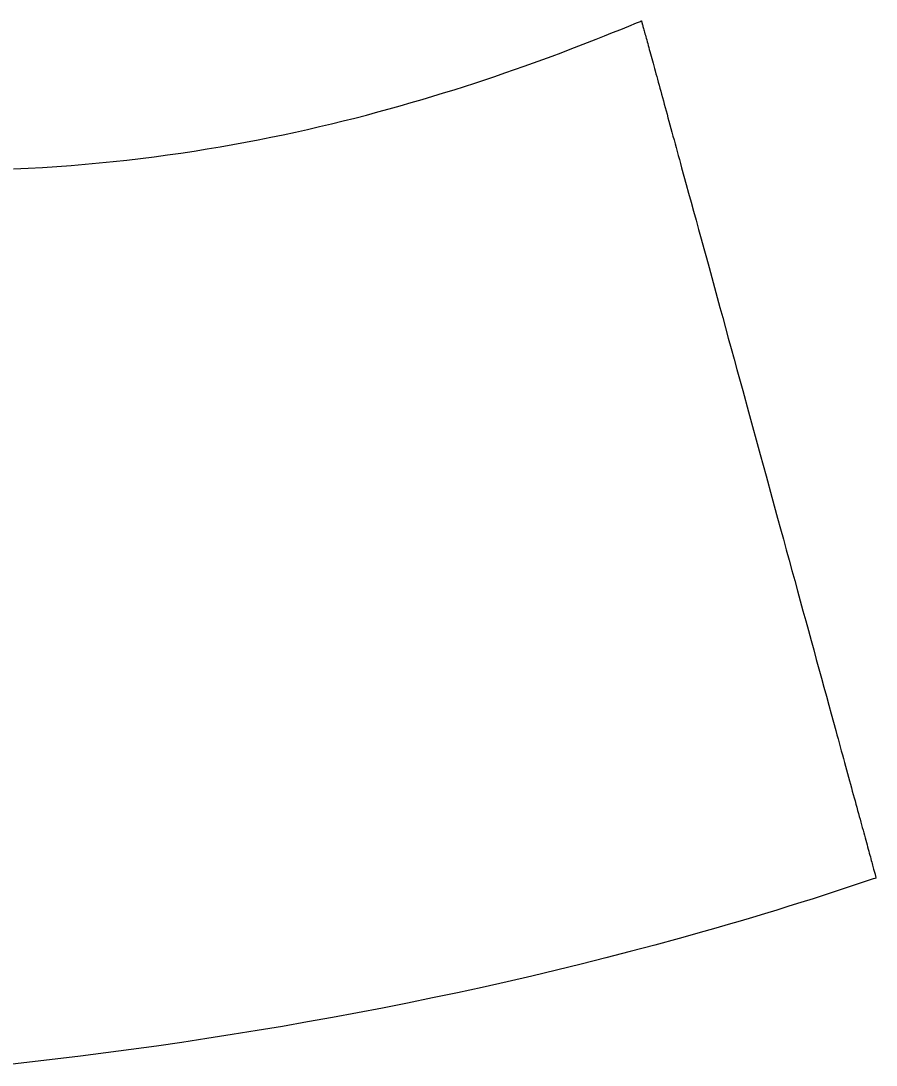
# Model space of a CAD drawing. Extents: x -7.3 to 34, y 0 to 22.
# Drawn here: x 33.22578 to 33.24865, y 3.65826 to 3.6862 of the extents above; entities that cross this region are included whole.
import ezdxf

# ---------------------------------------------------------------- set-up
doc = ezdxf.new("R2010")
doc.units = 0
doc.layers.add('SH_Data', color=7, linetype='Continuous')

msp = doc.modelspace()

# ---------------------------------------------------------------- linework, layer by layer
at = {"layer": 'SH_Data'}
for p, q in [((33.24182, 3.685968), (33.242033, 3.686055)), ((33.242033, 3.686055), (33.242242, 3.68614)), ((33.242242, 3.68614), (33.242345, 3.686183)), ((33.242345, 3.686183), (33.24237, 3.686193)), ((33.24237, 3.686193), (33.242373, 3.686195)), ((33.242373, 3.686195), (33.242375, 3.686195)), ((33.242375, 3.686195), (33.242375, 3.686195)), ((33.242375, 3.686195), (33.242375, 3.686195)), ((33.242375, 3.686195), (33.242375, 3.686193)), ((33.242375, 3.686193), (33.242377, 3.686188)), ((33.242377, 3.686188), (33.242379, 3.686182)), ((33.242379, 3.686182), (33.242381, 3.686173)), ((33.242381, 3.686173), (33.242384, 3.686161)), ((33.242384, 3.686161), (33.242388, 3.686147)), ((33.242388, 3.686147), (33.242392, 3.686132)), ((33.242392, 3.686132), (33.242397, 3.686113)), ((33.242397, 3.686113), (33.242403, 3.686093)), ((33.242403, 3.686093), (33.242409, 3.686071)), ((33.242409, 3.686071), (33.242416, 3.686046)), ((33.241159, 3.685705), (33.241383, 3.685793)), ((33.241383, 3.685793), (33.241603, 3.685881)), ((33.241603, 3.685881), (33.24182, 3.685968)), ((33.242416, 3.686046), (33.242423, 3.686019)), ((33.242423, 3.686019), (33.242431, 3.68599)), ((33.242431, 3.68599), (33.242439, 3.685959)), ((33.242439, 3.685959), (33.242449, 3.685926)), ((33.242449, 3.685926), (33.242458, 3.685891)), ((33.242458, 3.685891), (33.242468, 3.685853)), ((33.242468, 3.685853), (33.242479, 3.685814)), ((33.242479, 3.685814), (33.24249, 3.685773)), ((33.24249, 3.685773), (33.242502, 3.68573)), ((33.240465, 3.685436), (33.2407, 3.685526)), ((33.2407, 3.685526), (33.240931, 3.685615)), ((33.240931, 3.685615), (33.241159, 3.685705)), ((33.242502, 3.68573), (33.242515, 3.685684)), ((33.242515, 3.685684), (33.242528, 3.685637)), ((33.242528, 3.685637), (33.242541, 3.685588)), ((33.242541, 3.685588), (33.242555, 3.685537)), ((33.242555, 3.685537), (33.24257, 3.685484)), ((33.239738, 3.685164), (33.239984, 3.685255)), ((33.239984, 3.685255), (33.240226, 3.685345)), ((33.240226, 3.685345), (33.240465, 3.685436)), ((33.24257, 3.685484), (33.242585, 3.685429)), ((33.242585, 3.685429), (33.2426, 3.685373)), ((33.2426, 3.685373), (33.242616, 3.685314)), ((33.242616, 3.685314), (33.242633, 3.685254)), ((33.242633, 3.685254), (33.24265, 3.685192)), ((33.238978, 3.684892), (33.239235, 3.684983)), ((33.239235, 3.684983), (33.239488, 3.685073)), ((33.239488, 3.685073), (33.239738, 3.685164)), ((33.24265, 3.685192), (33.242667, 3.685128)), ((33.242667, 3.685128), (33.242685, 3.685062)), ((33.242685, 3.685062), (33.242703, 3.684995)), ((33.242703, 3.684995), (33.242722, 3.684926)), ((33.238187, 3.684621), (33.238454, 3.684711)), ((33.238454, 3.684711), (33.238718, 3.684802)), ((33.238718, 3.684802), (33.238978, 3.684892)), ((33.242722, 3.684926), (33.242742, 3.684855)), ((33.242742, 3.684855), (33.242761, 3.684783)), ((33.242761, 3.684783), (33.242782, 3.684709)), ((33.242782, 3.684709), (33.242802, 3.684633)), ((33.237364, 3.684354), (33.237641, 3.684443)), ((33.237641, 3.684443), (33.237916, 3.684532)), ((33.237916, 3.684532), (33.238187, 3.684621)), ((33.242802, 3.684633), (33.242824, 3.684556)), ((33.242824, 3.684556), (33.242845, 3.684477)), ((33.242845, 3.684477), (33.242867, 3.684396)), ((33.242867, 3.684396), (33.24289, 3.684314)), ((33.236509, 3.684093), (33.236798, 3.684179)), ((33.236798, 3.684179), (33.237082, 3.684267)), ((33.237082, 3.684267), (33.237364, 3.684354)), ((33.24289, 3.684314), (33.242913, 3.684231)), ((33.242913, 3.684231), (33.242936, 3.684146)), ((33.242936, 3.684146), (33.24296, 3.684059)), ((33.235323, 3.683758), (33.235625, 3.68384)), ((33.235625, 3.68384), (33.235923, 3.683923)), ((33.235923, 3.683923), (33.236218, 3.684008)), ((33.236218, 3.684008), (33.236509, 3.684093)), ((33.24296, 3.684059), (33.242984, 3.683971)), ((33.242984, 3.683971), (33.243008, 3.683881)), ((33.243008, 3.683881), (33.243033, 3.68379)), ((33.234398, 3.683519), (33.23471, 3.683597)), ((33.23471, 3.683597), (33.235018, 3.683677)), ((33.235018, 3.683677), (33.235323, 3.683758)), ((33.243033, 3.68379), (33.243058, 3.683698)), ((33.243058, 3.683698), (33.243084, 3.683604)), ((33.243084, 3.683604), (33.24311, 3.683509)), ((33.233119, 3.68322), (33.233443, 3.683293)), ((33.233443, 3.683293), (33.233765, 3.683366)), ((33.233765, 3.683366), (33.234083, 3.683442)), ((33.234083, 3.683442), (33.234398, 3.683519)), ((33.24311, 3.683509), (33.243137, 3.683413)), ((33.243137, 3.683413), (33.243163, 3.683315)), ((33.243163, 3.683315), (33.24319, 3.683216)), ((33.231788, 3.68295), (33.232125, 3.683015)), ((33.232125, 3.683015), (33.23246, 3.683082)), ((33.23246, 3.683082), (33.232791, 3.68315)), ((33.232791, 3.68315), (33.233119, 3.68322)), ((33.24319, 3.683216), (33.243218, 3.683115)), ((33.243218, 3.683115), (33.243246, 3.683013)), ((33.243246, 3.683013), (33.243274, 3.68291)), ((33.230054, 3.682661), (33.230407, 3.682714)), ((33.230407, 3.682714), (33.230757, 3.68277)), ((33.230757, 3.68277), (33.231104, 3.682828)), ((33.231104, 3.682828), (33.231447, 3.682888)), ((33.231447, 3.682888), (33.231788, 3.68295)), ((33.243274, 3.68291), (33.243303, 3.682806)), ((33.243303, 3.682806), (33.243331, 3.682701)), ((33.243331, 3.682701), (33.243361, 3.682594)), ((33.227871, 3.682396), (33.228243, 3.682433)), ((33.228243, 3.682433), (33.228611, 3.682473)), ((33.228611, 3.682473), (33.228976, 3.682516)), ((33.228976, 3.682516), (33.229338, 3.682561)), ((33.229338, 3.682561), (33.229698, 3.68261)), ((33.229698, 3.68261), (33.230054, 3.682661)), ((33.243361, 3.682594), (33.24339, 3.682486)), ((33.24339, 3.682486), (33.24342, 3.682377)), ((33.225582, 3.682238), (33.225971, 3.682256)), ((33.225971, 3.682256), (33.226357, 3.682277)), ((33.226357, 3.682277), (33.22674, 3.682302)), ((33.22674, 3.682302), (33.22712, 3.68233)), ((33.22712, 3.68233), (33.227497, 3.682361)), ((33.227497, 3.682361), (33.227871, 3.682396)), ((33.24342, 3.682377), (33.24345, 3.682267)), ((33.24345, 3.682267), (33.243511, 3.682043)), ((33.243511, 3.682043), (33.243574, 3.681815)), ((33.243574, 3.681815), (33.243637, 3.681583)), ((33.243637, 3.681583), (33.243702, 3.681347)), ((33.243702, 3.681347), (33.243768, 3.681107)), ((33.243768, 3.681107), (33.243834, 3.680863)), ((33.243834, 3.680863), (33.243902, 3.680616)), ((33.243902, 3.680616), (33.243971, 3.680365)), ((33.243971, 3.680365), (33.24404, 3.680111)), ((33.24404, 3.680111), (33.244111, 3.679854)), ((33.244111, 3.679854), (33.244182, 3.679594)), ((33.244182, 3.679594), (33.244254, 3.679332)), ((33.244254, 3.679332), (33.244326, 3.679067)), ((33.244326, 3.679067), (33.2444, 3.678799)), ((33.2444, 3.678799), (33.244473, 3.678529)), ((33.244473, 3.678529), (33.244548, 3.678257)), ((33.244548, 3.678257), (33.244623, 3.677983)), ((33.244623, 3.677983), (33.244698, 3.677707)), ((33.244698, 3.677707), (33.244774, 3.677429)), ((33.244774, 3.677429), (33.244851, 3.67715)), ((33.244851, 3.67715), (33.244928, 3.67687)), ((33.244928, 3.67687), (33.245082, 3.676306)), ((33.245082, 3.676306), (33.245237, 3.675738)), ((33.245237, 3.675738), (33.24555, 3.674597)), ((33.24555, 3.674597), (33.245706, 3.674027)), ((33.245706, 3.674027), (33.245862, 3.673458)), ((33.245862, 3.673458), (33.246017, 3.672891)), ((33.246017, 3.672891), (33.246094, 3.67261)), ((33.246094, 3.67261), (33.246171, 3.672329)), ((33.246171, 3.672329), (33.246247, 3.67205)), ((33.246247, 3.67205), (33.246323, 3.671773)), ((33.246323, 3.671773), (33.246398, 3.671497)), ((33.246398, 3.671497), (33.246474, 3.671222)), ((33.246474, 3.671222), (33.246548, 3.67095)), ((33.246548, 3.67095), (33.246622, 3.67068)), ((33.246622, 3.67068), (33.246695, 3.670412)), ((33.246695, 3.670412), (33.246768, 3.670147)), ((33.246768, 3.670147), (33.24684, 3.669884)), ((33.24684, 3.669884), (33.246911, 3.669624)), ((33.246911, 3.669624), (33.246982, 3.669367)), ((33.246982, 3.669367), (33.247051, 3.669113)), ((33.247051, 3.669113), (33.24712, 3.668862)), ((33.24712, 3.668862), (33.247187, 3.668614)), ((33.247187, 3.668614), (33.247254, 3.66837)), ((33.247254, 3.66837), (33.24732, 3.66813)), ((33.24732, 3.66813), (33.247385, 3.667894)), ((33.247385, 3.667894), (33.247448, 3.667661)), ((33.247448, 3.667661), (33.247511, 3.667433)), ((33.247511, 3.667433), (33.247572, 3.667209)), ((33.247572, 3.667209), (33.247602, 3.667099)), ((33.247602, 3.667099), (33.247632, 3.66699)), ((33.247632, 3.66699), (33.247662, 3.666882)), ((33.247662, 3.666882), (33.247691, 3.666775)), ((33.247691, 3.666775), (33.24772, 3.666669)), ((33.24772, 3.666669), (33.247749, 3.666565)), ((33.247749, 3.666565), (33.247777, 3.666462)), ((33.247777, 3.666462), (33.247805, 3.66636)), ((33.247805, 3.66636), (33.247832, 3.666259)), ((33.247832, 3.666259), (33.247859, 3.66616)), ((33.247859, 3.66616), (33.247886, 3.666062)), ((33.247886, 3.666062), (33.247913, 3.665965)), ((33.247913, 3.665965), (33.247939, 3.66587)), ((33.247939, 3.66587), (33.247964, 3.665776)), ((33.247964, 3.665776), (33.24799, 3.665683)), ((33.24799, 3.665683), (33.248015, 3.665592)), ((33.248015, 3.665592), (33.248039, 3.665503)), ((33.248039, 3.665503), (33.248063, 3.665414)), ((33.248063, 3.665414), (33.248087, 3.665328)), ((33.248087, 3.665328), (33.248111, 3.665242)), ((33.248111, 3.665242), (33.248133, 3.665159)), ((33.248133, 3.665159), (33.248156, 3.665076)), ((33.248156, 3.665076), (33.248178, 3.664996)), ((33.248178, 3.664996), (33.2482, 3.664917)), ((33.2482, 3.664917), (33.248221, 3.664839)), ((33.248221, 3.664839), (33.248242, 3.664763)), ((33.248242, 3.664763), (33.248262, 3.664689)), ((33.248262, 3.664689), (33.248282, 3.664616)), ((33.248282, 3.664616), (33.248301, 3.664545)), ((33.248301, 3.664545), (33.24832, 3.664476)), ((33.24832, 3.664476), (33.248339, 3.664409)), ((33.248339, 3.664409), (33.248357, 3.664343)), ((33.248357, 3.664343), (33.248374, 3.664279)), ((33.248374, 3.664279), (33.248391, 3.664216)), ((33.248391, 3.664216), (33.248408, 3.664156)), ((33.248408, 3.664156), (33.248424, 3.664097)), ((33.248424, 3.664097), (33.24844, 3.66404)), ((33.24844, 3.66404), (33.248455, 3.663985)), ((33.248455, 3.663985), (33.248469, 3.663932)), ((33.248469, 3.663932), (33.248483, 3.663881)), ((33.248483, 3.663881), (33.248497, 3.663832)), ((33.248497, 3.663832), (33.24851, 3.663784)), ((33.24851, 3.663784), (33.248522, 3.663739)), ((33.248522, 3.663739), (33.248534, 3.663695)), ((33.248534, 3.663695), (33.248545, 3.663654)), ((33.248545, 3.663654), (33.248556, 3.663614)), ((33.248556, 3.663614), (33.248567, 3.663577)), ((33.248567, 3.663577), (33.248576, 3.663541)), ((33.248576, 3.663541), (33.248585, 3.663508)), ((33.248585, 3.663508), (33.248594, 3.663476)), ((33.248594, 3.663476), (33.248602, 3.663447)), ((33.248602, 3.663447), (33.248609, 3.66342)), ((33.248575, 3.663242), (33.248254, 3.663134)), ((33.248616, 3.663256), (33.248575, 3.663242)), ((33.248609, 3.66342), (33.248616, 3.663395)), ((33.248616, 3.663395), (33.248622, 3.663372)), ((33.248636, 3.663262), (33.248616, 3.663256)), ((33.248622, 3.663372), (33.248628, 3.663352)), ((33.248628, 3.663352), (33.248633, 3.663333)), ((33.248633, 3.663333), (33.248638, 3.663317)), ((33.248646, 3.663266), (33.248636, 3.663262)), ((33.248638, 3.663317), (33.248641, 3.663303)), ((33.248641, 3.663303), (33.248645, 3.663292)), ((33.248645, 3.663292), (33.248647, 3.663282)), ((33.248651, 3.663268), (33.248646, 3.663266)), ((33.248647, 3.663282), (33.248649, 3.663275)), ((33.248649, 3.663275), (33.24865, 3.66327)), ((33.24865, 3.66327), (33.248651, 3.663268)), ((33.248651, 3.663268), (33.248651, 3.663268)), ((33.248651, 3.663268), (33.248651, 3.663268)), ((33.247609, 3.662921), (33.247287, 3.662817)), ((33.247932, 3.663027), (33.247609, 3.662921)), ((33.248254, 3.663134), (33.247932, 3.663027)), ((33.24664, 3.662611), (33.246316, 3.66251)), ((33.246964, 3.662713), (33.24664, 3.662611)), ((33.247287, 3.662817), (33.246964, 3.662713)), ((33.245668, 3.662311), (33.245343, 3.662213)), ((33.245992, 3.66241), (33.245668, 3.662311)), ((33.246316, 3.66251), (33.245992, 3.66241)), ((33.245018, 3.662117), (33.244692, 3.662021)), ((33.245343, 3.662213), (33.245018, 3.662117)), ((33.24404, 3.661834), (33.243387, 3.661651)), ((33.244367, 3.661927), (33.24404, 3.661834)), ((33.244692, 3.662021), (33.244367, 3.661927)), ((33.242732, 3.661472), (33.242077, 3.661298)), ((33.243387, 3.661651), (33.242732, 3.661472)), ((33.242077, 3.661298), (33.241419, 3.661128)), ((33.240761, 3.660962), (33.240101, 3.660801)), ((33.241419, 3.661128), (33.240761, 3.660962)), ((33.239441, 3.660644), (33.238779, 3.660491)), ((33.240101, 3.660801), (33.239441, 3.660644)), ((33.238779, 3.660491), (33.238116, 3.660342)), ((33.237451, 3.660198), (33.236786, 3.660058)), ((33.238116, 3.660342), (33.237451, 3.660198)), ((33.23612, 3.659921), (33.235452, 3.659789)), ((33.236786, 3.660058), (33.23612, 3.659921)), ((33.234114, 3.659536), (33.233444, 3.659416)), ((33.234784, 3.65966), (33.234114, 3.659536)), ((33.235452, 3.659789), (33.234784, 3.65966)), ((33.232773, 3.659299), (33.2321, 3.659186)), ((33.233444, 3.659416), (33.232773, 3.659299)), ((33.230753, 3.658972), (33.230078, 3.658871)), ((33.231427, 3.659077), (33.230753, 3.658972)), ((33.2321, 3.659186), (33.231427, 3.659077)), ((33.228725, 3.658679), (33.228048, 3.658589)), ((33.229402, 3.658773), (33.228725, 3.658679)), ((33.230078, 3.658871), (33.229402, 3.658773)), ((33.22669, 3.658418), (33.226011, 3.658339)), ((33.227369, 3.658502), (33.22669, 3.658418)), ((33.228048, 3.658589), (33.227369, 3.658502)), ((33.226011, 3.658339), (33.22533, 3.658262))]:
    msp.add_line(p, q, dxfattribs=at)
msp.add_lwpolyline([(33.225582, 3.682238), (33.225971, 3.682256), (33.226357, 3.682277), (33.22674, 3.682302), (33.22712, 3.68233), (33.227497, 3.682361), (33.227871, 3.682396), (33.228243, 3.682433), (33.228611, 3.682473), (33.228976, 3.682516), (33.229338, 3.682561), (33.229698, 3.68261), (33.230054, 3.682661), (33.230407, 3.682714), (33.230757, 3.68277), (33.231104, 3.682828), (33.231447, 3.682888), (33.231788, 3.68295), (33.232125, 3.683015), (33.23246, 3.683082), (33.232791, 3.68315), (33.233119, 3.68322), (33.233443, 3.683293), (33.233765, 3.683366), (33.234083, 3.683442), (33.234398, 3.683519), (33.23471, 3.683597), (33.235018, 3.683677), (33.235323, 3.683758), (33.235625, 3.68384), (33.235923, 3.683923), (33.236218, 3.684008), (33.236509, 3.684093), (33.236798, 3.684179), (33.237082, 3.684267), (33.237364, 3.684354), (33.237641, 3.684443), (33.237916, 3.684532), (33.238187, 3.684621), (33.238454, 3.684711), (33.238718, 3.684802), (33.238978, 3.684892), (33.239235, 3.684983), (33.239488, 3.685073), (33.239738, 3.685164), (33.239984, 3.685255), (33.240226, 3.685345), (33.240465, 3.685436), (33.2407, 3.685526), (33.240931, 3.685615), (33.241159, 3.685705), (33.241383, 3.685793), (33.241603, 3.685881), (33.24182, 3.685968), (33.242033, 3.686055), (33.242242, 3.68614), (33.242345, 3.686183), (33.24237, 3.686193), (33.242373, 3.686195), (33.242375, 3.686195), (33.242375, 3.686195), (33.242375, 3.686195), (33.242375, 3.686195), (33.242375, 3.686193), (33.242377, 3.686188), (33.242379, 3.686182), (33.242381, 3.686173), (33.242384, 3.686161), (33.242388, 3.686147), (33.242392, 3.686132), (33.242397, 3.686113), (33.242403, 3.686093), (33.242409, 3.686071), (33.242416, 3.686046), (33.242423, 3.686019), (33.242431, 3.68599), (33.242439, 3.685959), (33.242449, 3.685926), (33.242458, 3.685891), (33.242468, 3.685853), (33.242479, 3.685814), (33.24249, 3.685773), (33.242502, 3.68573), (33.242515, 3.685684), (33.242528, 3.685637), (33.242541, 3.685588), (33.242555, 3.685537), (33.24257, 3.685484), (33.242585, 3.685429), (33.2426, 3.685373), (33.242616, 3.685314), (33.242633, 3.685254), (33.24265, 3.685192), (33.242667, 3.685128), (33.242685, 3.685062), (33.242703, 3.684995), (33.242722, 3.684926), (33.242742, 3.684855), (33.242761, 3.684783), (33.242782, 3.684709), (33.242802, 3.684633), (33.242824, 3.684556), (33.242845, 3.684477), (33.242867, 3.684396), (33.24289, 3.684314), (33.242913, 3.684231), (33.242936, 3.684146), (33.24296, 3.684059), (33.242984, 3.683971), (33.243008, 3.683881), (33.243033, 3.68379), (33.243058, 3.683698), (33.243084, 3.683604), (33.24311, 3.683509), (33.243137, 3.683413), (33.243163, 3.683315), (33.24319, 3.683216), (33.243218, 3.683115), (33.243246, 3.683013), (33.243274, 3.68291), (33.243303, 3.682806), (33.243331, 3.682701), (33.243361, 3.682594), (33.24339, 3.682486), (33.24342, 3.682377), (33.24345, 3.682267), (33.243511, 3.682043), (33.243574, 3.681815), (33.243637, 3.681583), (33.243702, 3.681347), (33.243768, 3.681107), (33.243834, 3.680863), (33.243902, 3.680616), (33.243971, 3.680365), (33.24404, 3.680111), (33.244111, 3.679854), (33.244182, 3.679594), (33.244254, 3.679332), (33.244326, 3.679067), (33.2444, 3.678799), (33.244473, 3.678529), (33.244548, 3.678257), (33.244623, 3.677983), (33.244698, 3.677707), (33.244774, 3.677429), (33.244851, 3.67715), (33.244928, 3.67687), (33.245082, 3.676306), (33.245237, 3.675738), (33.24555, 3.674597), (33.245706, 3.674027), (33.245862, 3.673458), (33.246017, 3.672891), (33.246094, 3.67261), (33.246171, 3.672329), (33.246247, 3.67205), (33.246323, 3.671773), (33.246398, 3.671497), (33.246474, 3.671222), (33.246548, 3.67095), (33.246622, 3.67068), (33.246695, 3.670412), (33.246768, 3.670147), (33.24684, 3.669884), (33.246911, 3.669624), (33.246982, 3.669367), (33.247051, 3.669113), (33.24712, 3.668862), (33.247187, 3.668614), (33.247254, 3.66837), (33.24732, 3.66813), (33.247385, 3.667894), (33.247448, 3.667661), (33.247511, 3.667433), (33.247572, 3.667209), (33.247602, 3.667099), (33.247632, 3.66699), (33.247662, 3.666882), (33.247691, 3.666775), (33.24772, 3.666669), (33.247749, 3.666565), (33.247777, 3.666462), (33.247805, 3.66636), (33.247832, 3.666259), (33.247859, 3.66616), (33.247886, 3.666062), (33.247913, 3.665965), (33.247939, 3.66587), (33.247964, 3.665776), (33.24799, 3.665683), (33.248015, 3.665592), (33.248039, 3.665503), (33.248063, 3.665414), (33.248087, 3.665328), (33.248111, 3.665242), (33.248133, 3.665159), (33.248156, 3.665076), (33.248178, 3.664996), (33.2482, 3.664917), (33.248221, 3.664839), (33.248242, 3.664763), (33.248262, 3.664689), (33.248282, 3.664616), (33.248301, 3.664545), (33.24832, 3.664476), (33.248339, 3.664409), (33.248357, 3.664343), (33.248374, 3.664279), (33.248391, 3.664216), (33.248408, 3.664156), (33.248424, 3.664097), (33.24844, 3.66404), (33.248455, 3.663985), (33.248469, 3.663932), (33.248483, 3.663881), (33.248497, 3.663832), (33.24851, 3.663784), (33.248522, 3.663739), (33.248534, 3.663695), (33.248545, 3.663654), (33.248556, 3.663614), (33.248567, 3.663577), (33.248576, 3.663541), (33.248585, 3.663508), (33.248594, 3.663476), (33.248602, 3.663447), (33.248609, 3.66342), (33.248616, 3.663395), (33.248622, 3.663372), (33.248628, 3.663352), (33.248633, 3.663333), (33.248638, 3.663317), (33.248641, 3.663303), (33.248645, 3.663292), (33.248647, 3.663282), (33.248649, 3.663275), (33.24865, 3.66327), (33.248651, 3.663268), (33.248651, 3.663268), (33.248651, 3.663268), (33.248646, 3.663266), (33.248636, 3.663262), (33.248616, 3.663256), (33.248575, 3.663242), (33.248254, 3.663134), (33.247932, 3.663027), (33.247609, 3.662921), (33.247287, 3.662817), (33.246964, 3.662713), (33.24664, 3.662611), (33.246316, 3.66251), (33.245992, 3.66241), (33.245668, 3.662311), (33.245343, 3.662213), (33.245018, 3.662117), (33.244692, 3.662021), (33.244367, 3.661927), (33.24404, 3.661834), (33.243387, 3.661651), (33.242732, 3.661472), (33.242077, 3.661298), (33.241419, 3.661128), (33.240761, 3.660962), (33.240101, 3.660801), (33.239441, 3.660644), (33.238779, 3.660491), (33.238116, 3.660342), (33.237451, 3.660198), (33.236786, 3.660058), (33.23612, 3.659921), (33.235452, 3.659789), (33.234784, 3.65966), (33.234114, 3.659536), (33.233444, 3.659416), (33.232773, 3.659299), (33.2321, 3.659186), (33.231427, 3.659077), (33.230753, 3.658972), (33.230078, 3.658871), (33.229402, 3.658773), (33.228725, 3.658679), (33.228048, 3.658589), (33.227369, 3.658502), (33.22669, 3.658418), (33.226011, 3.658339), (33.22533, 3.658262)], dxfattribs=at)

doc.saveas('drawing.dxf')
